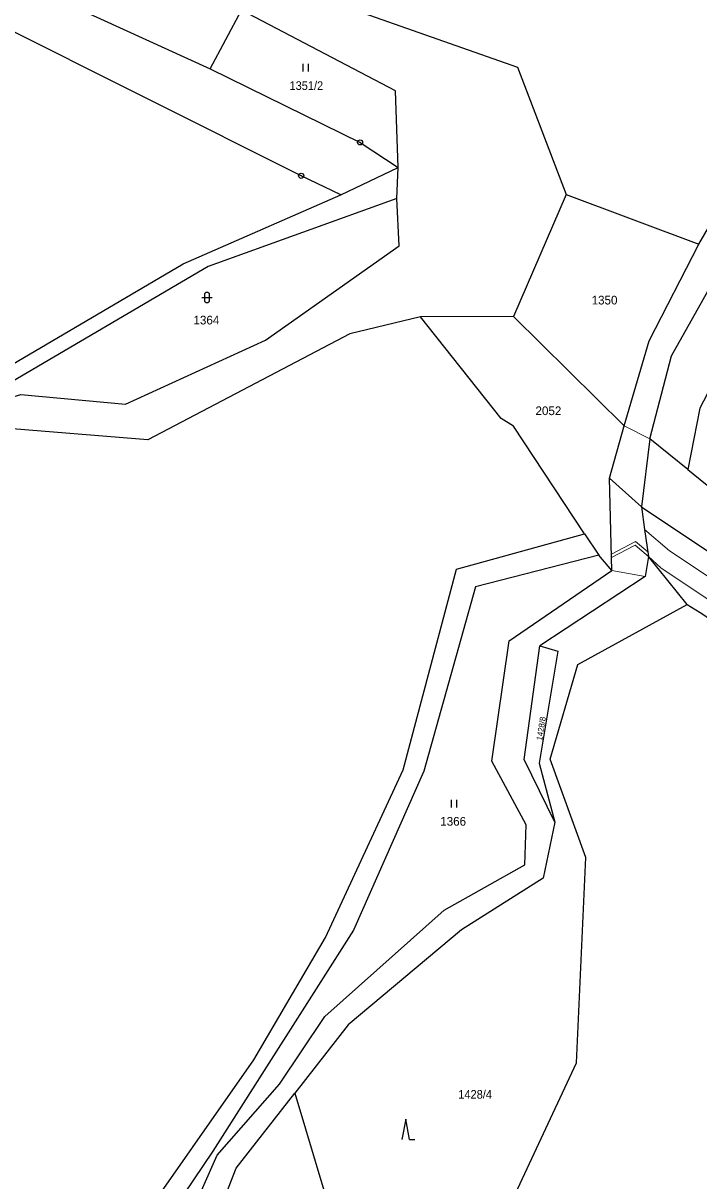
# Model space of a CAD drawing. Extents: x -679733 to -673243, y -1075091 to -1066557.
# Drawn here: x -677968.7 to -677836.3, y -1070402.6 to -1070175.9 of the extents above; entities that cross this region are included whole.
import ezdxf

# ---------------------------------------------------------------- set-up
doc = ezdxf.new("R2010")
doc.units = 0
doc.header["$LTSCALE"] = 0.68
for name, color, linetype, lineweight in [('1', 7, 'Continuous', 25), ('13', 7, 'Continuous', 13), ('3', 7, 'Continuous', 25), ('4', 7, 'Continuous', 13), ('8', 7, 'Continuous', 25)]:
    doc.layers.add(name, color=color, linetype=linetype, lineweight=lineweight)
doc.layers.add('2', color=7, linetype='Continuous')

msp = doc.modelspace()

# ---------------------------------------------------------------- linework, layer by layer
at = {"layer": '1'}
for p, q in [((-677906.4, -1070209.58), (-677895.15, -1070204.18)), ((-677895.43, -1070210.25), (-677895.15, -1070204.18)), ((-677872.58, -1070233.36), (-677890.82, -1070233.42)), ((-677845.88, -1070257.33), (-677847.48, -1070270.67)), ((-677838.43, -1070263.34), (-677845.88, -1070257.33)), ((-677847.48, -1070270.67), (-677787.98, -1070310.51)), ((-677858.64, -1070275.93), (-677855.84, -1070280.12)), ((-677853.32, -1070283.11), (-677855.84, -1070280.12)), ((-677838.54, -1070289.74), (-677846.16, -1070280.35))]:
    msp.add_line(p, q, dxfattribs=at)
for points in [[(-678041.18, -1069909.02), (-678065.15, -1069950.67), (-678094.01, -1070015.39), (-678107.03, -1070019.76), (-678114.92, -1070033.29), (-678100.58, -1070060.16), (-678084.13, -1070078.81), (-678075.06, -1070085.61), (-678057.81, -1070093.45), (-678042.38, -1070094.58), (-678030.11, -1070109.24), (-678025.36, -1070110.53), (-678005.5, -1070102.65), (-677992.5, -1070105), (-677936.08, -1070144.66), (-677922.53, -1070166.67), (-677871.77, -1070184.59), (-677862.25, -1070209.47), (-677836.26, -1070219.22)], [(-677836.26, -1070219.22), (-677809.01, -1070172.38), (-677805.17, -1070156.15), (-677802.89, -1070127.98), (-677812.51, -1070092.7), (-677809.68, -1070064.56), (-677797.85, -1070049.79)], [(-678079.9, -1070112.56), (-678066.78, -1070120.01), (-678024.47, -1070141.35), (-677970.59, -1070167.29), (-677932, -1070184.92), (-677925.88, -1070173.41)], [(-677845.88, -1070257.33), (-677841.59, -1070241.09), (-677803.79, -1070173.83), (-677799.59, -1070160.2), (-677798.79, -1070126.56)], [(-677906.4, -1070209.58), (-677914.18, -1070205.83), (-677974.75, -1070175.56), (-678029.31, -1070151.45), (-678066.22, -1070131.68), (-678072.15, -1070129.16)], [(-677895.15, -1070204.18), (-677895.7, -1070189.17), (-677925.88, -1070173.41)], [(-677740.82, -1070222.17), (-677797.35, -1070177.34), (-677836.07, -1070251.29), (-677838.43, -1070263.34), (-677834.96, -1070266.14), (-677791.54, -1070300.48)], [(-677932, -1070184.92), (-677902.65, -1070199.3), (-677895.15, -1070204.18)], [(-677974.33, -1070244.8), (-677937.29, -1070223.09), (-677906.4, -1070209.58)], [(-677895.43, -1070210.25), (-677932.43, -1070223.6), (-677973.13, -1070247.45), (-677971.55, -1070249.37)], [(-677971.55, -1070249.37), (-677969.15, -1070248.65), (-677948.62, -1070250.51), (-677921.15, -1070238.04), (-677894.98, -1070219.54), (-677895.43, -1070210.25)], [(-677862.25, -1070209.47), (-677872.58, -1070233.36), (-677850.89, -1070254.75)], [(-677850.89, -1070254.75), (-677846.02, -1070238.14), (-677836.26, -1070219.22)], [(-677890.82, -1070233.42), (-677904.67, -1070236.77), (-677944.24, -1070257.5), (-677973.23, -1070255.18), (-678021.28, -1070279.34), (-678051.71, -1070287.6), (-678064.16, -1070293.06), (-678078.81, -1070319.75), (-678099.52, -1070331.71), (-678143.71, -1070383.64), (-678142.72, -1070417.02), (-678174.66, -1070435.49), (-678169.23, -1070445.84), (-678170.92, -1070449.74), (-678204.85, -1070471.94), (-678215.92, -1070471.2), (-678224.89, -1070483.14), (-678219.69, -1070499.47), (-678190.89, -1070518.74), (-678188.32, -1070527.54), (-678194.83, -1070553.12), (-678202.72, -1070559.59)], [(-677858.64, -1070275.93), (-677872.57, -1070254.85), (-677874.99, -1070253.35), (-677890.82, -1070233.42)], [(-677853.32, -1070283.11), (-677853.77, -1070265.04), (-677850.89, -1070254.75)], [(-677847.48, -1070270.67), (-677846.88, -1070275.1), (-677846.16, -1070280.35)], [(-678202.72, -1070559.59), (-678196.24, -1070560.72), (-678173.74, -1070562.48), (-678126.52, -1070533.09), (-678089.52, -1070509.78), (-678070.97, -1070501.74), (-678009.17, -1070456.93), (-677947.5, -1070413.22), (-677923.47, -1070378.9), (-677909.43, -1070354.95), (-677894.19, -1070322.1), (-677883.78, -1070282.87), (-677858.64, -1070275.93)], [(-677855.84, -1070280.12), (-677880.02, -1070286.32), (-677890.13, -1070322.37), (-677903.96, -1070353.51), (-677931.48, -1070396.8), (-677944.62, -1070416.2)], [(-677846.16, -1070280.35), (-677846.76, -1070284.31), (-677867.43, -1070297.87)], [(-677944.62, -1070416.2), (-677936.01, -1070409.66), (-677930.66, -1070397.57), (-677918.45, -1070383.68), (-677909.53, -1070370.43), (-677886.19, -1070349.6), (-677870.36, -1070340.73), (-677870.09, -1070332.9), (-677876.85, -1070320.41), (-677873.44, -1070296.89), (-677853.32, -1070283.11)], [(-677876.21, -1070485.99), (-677879.53, -1070478.23), (-677880.65, -1070457.46), (-677876.4, -1070414), (-677860.23, -1070379.46), (-677858.39, -1070339.32), (-677865.38, -1070320.02), (-677859.97, -1070301.48), (-677838.54, -1070289.74)], [(-677838.54, -1070289.74), (-677835.99, -1070291.35), (-677768.72, -1070335.34), (-677756.66, -1070345.34), (-677694.91, -1070389.28)], [(-677864.46, -1070332.36), (-677870.51, -1070320.11), (-677867.43, -1070297.87)], [(-677867.43, -1070297.87), (-677863.87, -1070298.91), (-677867.54, -1070320.85), (-677864.46, -1070332.36)], [(-677864.46, -1070332.36), (-677866.74, -1070343.31), (-677882.79, -1070353.48), (-677904.98, -1070372.06), (-677915.46, -1070385.44)], [(-677934.76, -1070416.68), (-677932.07, -1070413.36), (-677926.94, -1070400.09), (-677915.46, -1070385.44)], [(-677915.46, -1070385.44), (-677901.39, -1070432.37), (-677897.5, -1070454.86), (-677890.42, -1070473.63)]]:
    msp.add_lwpolyline(points, dxfattribs=at)
at = {"layer": '13'}
msp.add_lwpolyline([(-677853.4, -1070279.92), (-677853.38, -1070280.59), (-677848.73, -1070278.17), (-677846.16, -1070280.35), (-677846.28, -1070279.46), (-677848.65, -1070277.45)], close=True, dxfattribs=at)
at = {"layer": '3'}
for p, q in [((-677913.781, -1070185.42), (-677913.781, -1070183.92)), ((-677912.78, -1070185.42), (-677912.78, -1070183.92)), ((-677933.141, -1070229.151), (-677933.141, -1070230.152)), ((-677932.139, -1070230.152), (-677932.139, -1070229.151)), ((-677933.641, -1070229.651), (-677931.639, -1070229.651)), ((-677884.711, -1070329.51), (-677884.711, -1070328.01)), ((-677883.71, -1070329.51), (-677883.71, -1070328.01)), ((-677892.94, -1070394.52), (-677891.944, -1070394.52))]:
    msp.add_line(p, q, dxfattribs=at)
msp.add_lwpolyline([(-677892.94, -1070394.52), (-677893.69, -1070390.52), (-677894.44, -1070394.52)], dxfattribs=at)
for centre, start, end in [((-677932.64, -1070229.1509), 0, 180), ((-677932.64, -1070230.1509), 180, 359.98789)]:
    msp.add_arc(centre, 0.5, start, end, dxfattribs=at)
at = {"layer": '4'}
for p, q in [((-677850.89, -1070254.75), (-677845.88, -1070257.33)), ((-677853.77, -1070265.04), (-677847.48, -1070270.67)), ((-677841.98, -1070279.26), (-677846.88, -1070275.1)), ((-677767.61, -1070328.87), (-677841.98, -1070279.26)), ((-677843.71, -1070282.56), (-677846.16, -1070280.35)), ((-677853.32, -1070283.11), (-677846.76, -1070284.31)), ((-677770.23, -1070331.96), (-677843.71, -1070282.56))]:
    msp.add_line(p, q, dxfattribs=at)
at = {"layer": '8'}
for centre, radius in [((-677902.65, -1070199.2999), 0.5), ((-677902.65, -1070199.2999), 0.0303), ((-677914.18, -1070205.8299), 0.5), ((-677914.18, -1070205.8299), 0.0303)]:
    msp.add_circle(centre, radius, dxfattribs=at)

# ---------------------------------------------------------------- texts
at = {"layer": '2', "width": 0.95}
for s, p in [('1351/2', (-677916.48, -1070189.029)), ('1428/4', (-677883.4, -1070386.509))]:
    msp.add_text(s, height=1.7, dxfattribs=at).set_placement(p)
at = {"layer": '2'}
for s, p in [('1350', (-677857.27, -1070231.019)), ('1364', (-677935.29, -1070234.93)), ('2052', (-677868.27, -1070252.68)), ('1366', (-677886.93, -1070333.06))]:
    msp.add_text(s, height=1.7, dxfattribs=at).set_placement(p)
msp.add_text('1428/8', height=1.14, rotation=81, dxfattribs=at).set_placement((-677866.977, -1070316.439))

doc.saveas('drawing.dxf')
